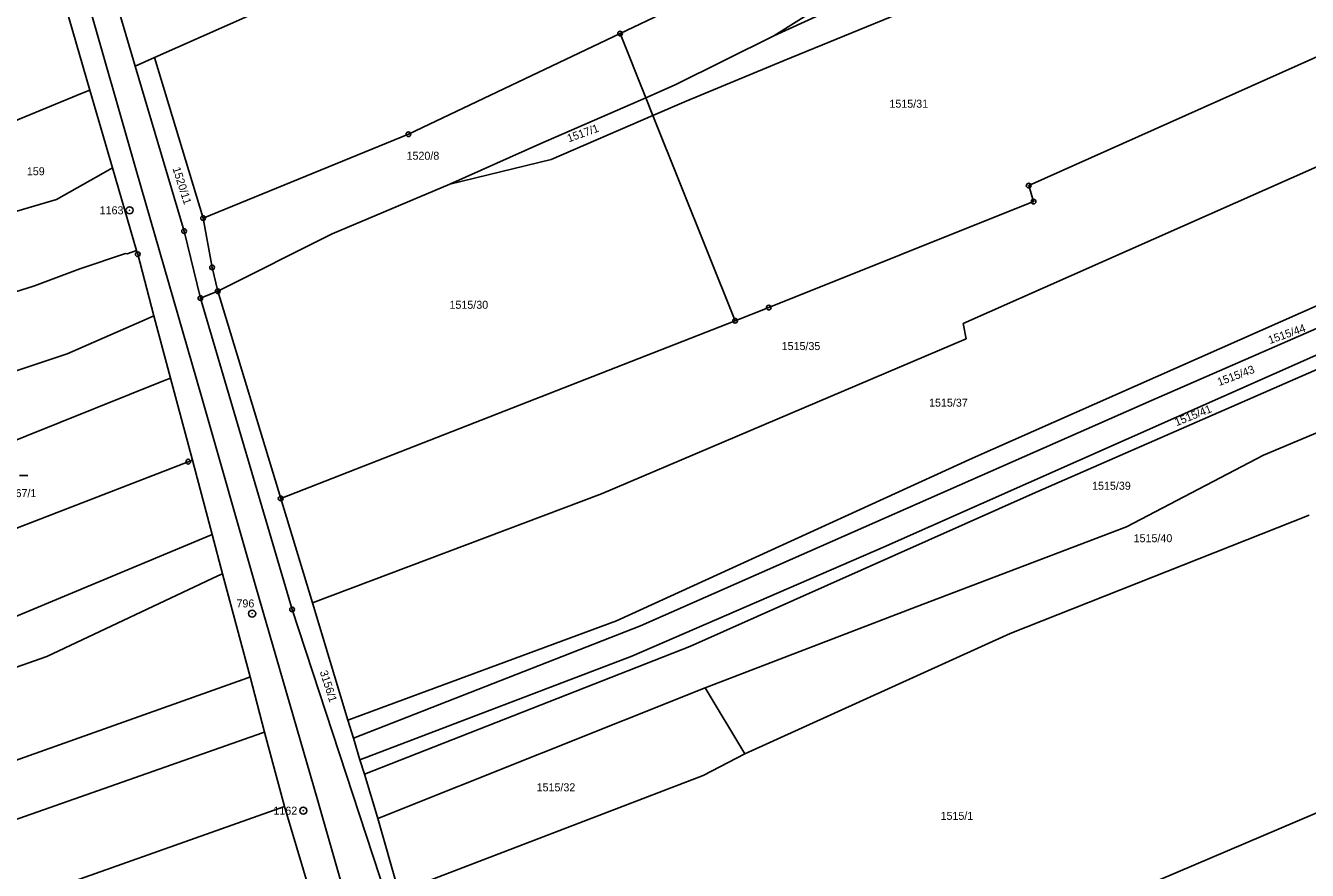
# Model space of a CAD drawing. Extents: x -736345 to -729997, y -1130177 to -1122501.
# Drawn here: x -733630.8 to -733358.5, y -1125905.5 to -1125726 of the extents above; entities that cross this region are included whole.
import ezdxf

# ---------------------------------------------------------------- set-up
doc = ezdxf.new("R2010")
doc.units = 0
for name, color, linetype in [('Vrstva 1', 7, 'Continuous'), ('Vrstva 10', 7, 'Continuous'), ('Vrstva 17', 7, 'Continuous'), ('Vrstva 18', 7, 'Continuous'), ('Vrstva 25', 7, 'Continuous')]:
    doc.layers.add(name, color=color, linetype=linetype)

msp = doc.modelspace()

# ---------------------------------------------------------------- linework, layer by layer
at = {"layer": 'Vrstva 1'}
for points in [[(-733603.46, -1125732.84), (-733548.94, -1125708.57)], [(-733443.42, -1125710.27), (-733471.86, -1125728.2)], [(-733614.43, -1125711.28), (-733607.52, -1125734.65)], [(-733471.86, -1125728.2), (-733442.57, -1125714.75)], [(-733623.79, -1125716.97), (-733617.16, -1125739.73)], [(-733504.53, -1125727.73), (-733494.64, -1125723.03)], [(-733444.03, -1125722.99), (-733469.67, -1125733.49)], [(-733343.83, -1125727.02), (-733417.73, -1125760.04)], [(-733504.53, -1125727.73), (-733549.5, -1125749.11)], [(-733504.53, -1125727.73), (-733499.07, -1125741.37)], [(-733471.86, -1125728.2), (-733492.8, -1125738.62)], [(-733607.52, -1125734.65), (-733603.46, -1125732.84)], [(-733607.52, -1125734.65), (-733597.15, -1125769.7)], [(-733593.11, -1125766.95), (-733603.46, -1125732.84)], [(-733469.67, -1125733.49), (-733490.49, -1125742.11)], [(-733618.79, -1125740.4), (-733646.49, -1125751.77)], [(-733617.16, -1125739.73), (-733618.79, -1125740.4)], [(-733612.35, -1125756.26), (-733617.16, -1125739.73)], [(-733499.07, -1125741.37), (-733492.8, -1125738.62)], [(-733521.33, -1125751.12), (-733499.07, -1125741.37)], [(-733499.07, -1125741.37), (-733497.55, -1125745.17)], [(-733490.49, -1125742.11), (-733497.55, -1125745.17)], [(-733497.55, -1125745.17), (-733519.14, -1125754.52)], [(-733497.55, -1125745.17), (-733480.1, -1125788.76)], [(-733593.11, -1125766.95), (-733549.5, -1125749.11)], [(-733540.67, -1125759.75), (-733521.33, -1125751.12)], [(-733344.55, -1125750.71), (-733431.62, -1125789.3)], [(-733612.35, -1125756.26), (-733614.34, -1125757.38)], [(-733612.35, -1125756.26), (-733607.23, -1125773.83)], [(-733519.14, -1125754.52), (-733540.67, -1125759.75)], [(-733614.34, -1125757.38), (-733624.27, -1125763)], [(-733565.66, -1125770.25), (-733540.67, -1125759.75)], [(-733416.68, -1125763.44), (-733417.73, -1125760.04)], [(-733624.27, -1125763), (-733642.38, -1125768.31)], [(-733472.94, -1125785.96), (-733416.68, -1125763.44)], [(-733591.2, -1125777.41), (-733593.11, -1125766.95)], [(-733597.15, -1125769.7), (-733593.69, -1125783.93)], [(-733589.98, -1125782.49), (-733565.66, -1125770.25)], [(-733609.62, -1125774.47), (-733619.26, -1125777.75)], [(-733609.22, -1125774.51), (-733609.62, -1125774.47)], [(-733607.23, -1125773.83), (-733609.22, -1125774.51)], [(-733607, -1125774.61), (-733607.23, -1125773.83)], [(-733603.54, -1125787.67), (-733607, -1125774.61)], [(-733619.26, -1125777.75), (-733628.95, -1125781.34)], [(-733591.2, -1125777.41), (-733589.98, -1125782.49)], [(-733338.32, -1125777.52), (-733429.67, -1125817.94)], [(-733628.95, -1125781.34), (-733679.17, -1125797.23)], [(-733589.98, -1125782.49), (-733593.69, -1125783.93)], [(-733593.69, -1125783.93), (-733574.2, -1125850.09)], [(-733576.63, -1125826.51), (-733589.98, -1125782.49)], [(-733336.64, -1125781.7), (-733391.67, -1125805.69)], [(-733480.1, -1125788.76), (-733472.94, -1125785.96)], [(-733334.75, -1125786.38), (-733448.57, -1125836.86)], [(-733605.01, -1125788.32), (-733621.99, -1125795.78)], [(-733603.54, -1125787.67), (-733605.01, -1125788.32)], [(-733600.02, -1125800.92), (-733603.54, -1125787.67)], [(-733576.63, -1125826.51), (-733480.1, -1125788.76)], [(-733430.98, -1125792.61), (-733431.62, -1125789.3)], [(-733508.47, -1125825.54), (-733430.98, -1125792.61)], [(-733621.99, -1125795.78), (-733680.83, -1125815.36)], [(-733416.91, -1125825.49), (-733351.47, -1125796.9)], [(-733601.5, -1125801.51), (-733660.11, -1125825.04)], [(-733600.02, -1125800.92), (-733601.5, -1125801.51)], [(-733595.39, -1125818.35), (-733600.02, -1125800.92)], [(-733328.89, -1125800.95), (-733367.84, -1125817.28)], [(-733500.21, -1125853.56), (-733391.67, -1125805.69)], [(-733655.45, -1125841.63), (-733596.28, -1125818.69)], [(-733595.39, -1125818.35), (-733596.28, -1125818.69)], [(-733591.19, -1125834.15), (-733595.39, -1125818.35)], [(-733429.67, -1125817.94), (-733505.32, -1125852.49)], [(-733367.84, -1125817.28), (-733396.92, -1125832.51)], [(-733576.63, -1125826.51), (-733569.9, -1125848.69)], [(-733569.9, -1125848.69), (-733508.47, -1125825.54)], [(-733489.74, -1125857.95), (-733416.91, -1125825.49)], [(-733421.67, -1125855.2), (-733358.12, -1125830.05)], [(-733396.92, -1125832.51), (-733441.66, -1125849.54)], [(-733638.9, -1125854.03), (-733591.69, -1125834.36)], [(-733591.69, -1125834.36), (-733591.19, -1125834.15)], [(-733591.19, -1125834.15), (-733588.97, -1125842.5)], [(-733448.57, -1125836.86), (-733502.04, -1125859.98)], [(-733589.99, -1125842.98), (-733626.31, -1125860.05)], [(-733588.97, -1125842.5), (-733589.99, -1125842.98)], [(-733588.97, -1125842.5), (-733583.14, -1125864.44)], [(-733569.9, -1125848.69), (-733562.33, -1125873.63)], [(-733441.66, -1125849.54), (-733486.44, -1125866.73)], [(-733574.2, -1125850.09), (-733554.16, -1125911.23)], [(-733562.33, -1125873.63), (-733505.32, -1125852.49)], [(-733561.17, -1125877.46), (-733500.21, -1125853.56)], [(-733478.04, -1125880.79), (-733421.67, -1125855.2)], [(-733626.31, -1125860.05), (-733675.92, -1125877.49)], [(-733559.78, -1125882.06), (-733502.04, -1125859.98)], [(-733558.85, -1125885.11), (-733489.74, -1125857.95)], [(-733667.9, -1125894.6), (-733583.64, -1125864.62)], [(-733583.64, -1125864.62), (-733583.14, -1125864.44)], [(-733580.03, -1125876.14), (-733583.14, -1125864.44)], [(-733556.01, -1125894.51), (-733486.44, -1125866.73)], [(-733478.04, -1125880.79), (-733486.44, -1125866.73)], [(-733562.33, -1125873.63), (-733561.17, -1125877.46)], [(-733580.48, -1125876.3), (-733651.68, -1125901.28)], [(-733580.03, -1125876.14), (-733580.48, -1125876.3)], [(-733580.03, -1125876.14), (-733575.84, -1125891.93)], [(-733561.17, -1125877.46), (-733559.78, -1125882.06)], [(-733559.78, -1125882.06), (-733558.85, -1125885.11)], [(-733486.85, -1125885.35), (-733478.04, -1125880.79)], [(-733408.43, -1125915.43), (-733327.75, -1125881.02)], [(-733558.85, -1125885.11), (-733556.15, -1125894.01)], [(-733551.54, -1125910.16), (-733486.85, -1125885.35)], [(-733695.11, -1125934.27), (-733575.84, -1125891.93)], [(-733566.56, -1125923.03), (-733575.84, -1125891.93)], [(-733556.15, -1125894.01), (-733556.01, -1125894.51)], [(-733556.01, -1125894.51), (-733551.54, -1125910.16)]]:
    msp.add_lwpolyline(points, dxfattribs=at)
at = {"layer": 'Vrstva 10'}
for points in [[(-733617.99, -1125719.27), (-733607.31, -1125756.78)], [(-733607.31, -1125756.78), (-733593.47, -1125804.81)], [(-733593.47, -1125804.81), (-733581.93, -1125845.26)], [(-733581.93, -1125845.26), (-733568.87, -1125890.24)], [(-733568.87, -1125890.24), (-733559.65, -1125922.49)]]:
    msp.add_lwpolyline(points, dxfattribs=at)
at = {"layer": 'Vrstva 25'}
msp.add_lwpolyline([(-733632.08, -1125821.62), (-733630.33, -1125821.62)], dxfattribs=at)
for centre, radius in [((-733504.53, -1125727.73), 0.5), ((-733504.53, -1125727.73), 0.032), ((-733549.5, -1125749.11), 0.5), ((-733549.5, -1125749.11), 0.032), ((-733417.73, -1125760.04), 0.5), ((-733417.73, -1125760.04), 0.032), ((-733608.74, -1125765.28), 0.75), ((-733416.68, -1125763.44), 0.5), ((-733416.68, -1125763.44), 0.032), ((-733608.74, -1125765.28), 0.032), ((-733593.11, -1125766.95), 0.5), ((-733593.11, -1125766.95), 0.032), ((-733597.15, -1125769.7), 0.5), ((-733597.15, -1125769.7), 0.032), ((-733607, -1125774.61), 0.5), ((-733607, -1125774.61), 0.032), ((-733591.2, -1125777.41), 0.5), ((-733591.2, -1125777.41), 0.032), ((-733593.69, -1125783.93), 0.5), ((-733593.69, -1125783.93), 0.032), ((-733589.98, -1125782.49), 0.5), ((-733589.98, -1125782.49), 0.032), ((-733472.94, -1125785.96), 0.5), ((-733472.94, -1125785.96), 0.032), ((-733480.1, -1125788.76), 0.5), ((-733480.1, -1125788.76), 0.032), ((-733596.28, -1125818.69), 0.5), ((-733596.28, -1125818.69), 0.032), ((-733576.63, -1125826.51), 0.5), ((-733576.63, -1125826.51), 0.032), ((-733574.2, -1125850.09), 0.5), ((-733582.69, -1125850.97), 0.75), ((-733582.69, -1125850.97), 0.032), ((-733574.2, -1125850.09), 0.032), ((-733571.83, -1125892.84), 0.75), ((-733571.83, -1125892.84), 0.032)]:
    msp.add_circle(centre, radius, dxfattribs=at)

# ---------------------------------------------------------------- texts
at = {"layer": 'Vrstva 17'}
for s, p in [('1163', (-733615.081, -1125766.13)), ('796', (-733586.02, -1125849.66)), ('1162', (-733578.171, -1125893.69))]:
    msp.add_text(s, height=1.7, dxfattribs=at).set_placement(p)
at = {"layer": 'Vrstva 18'}
for s, p in [('1515/31', (-733447.31, -1125743.49)), ('1520/8', (-733549.89, -1125754.54)), ('159', (-733630.55, -1125757.84)), ('1515/30', (-733540.77, -1125786.21)), ('1515/35', (-733470.21, -1125794.98)), ('1515/37', (-733438.89, -1125807)), ('167/1', (-733634.22, -1125826.23)), ('1515/39', (-733404.26, -1125824.66)), ('1515/40', (-733395.44, -1125835.8)), ('1515/32', (-733522.26, -1125888.73)), ('1515/1', (-733436.45, -1125894.79))]:
    msp.add_text(s, height=1.7, dxfattribs=at).set_placement(p)
for s, rotation, p in [('1517/1', 19.70016, (-733515.43, -1125750.855)), ('1520/11', 287.80229, (-733599.629, -1125756.389)), ('1515/44', 19.40016, (-733366.498, -1125793.715)), ('1515/43', 20.60016, (-733377.274, -1125802.633)), ('1515/41', 21.80017, (-733386.319, -1125811.161)), ('3156/1', 287.80229, (-733568.349, -1125863.339))]:
    msp.add_text(s, height=1.7, rotation=rotation, dxfattribs=at).set_placement(p)

doc.saveas('drawing.dxf')
